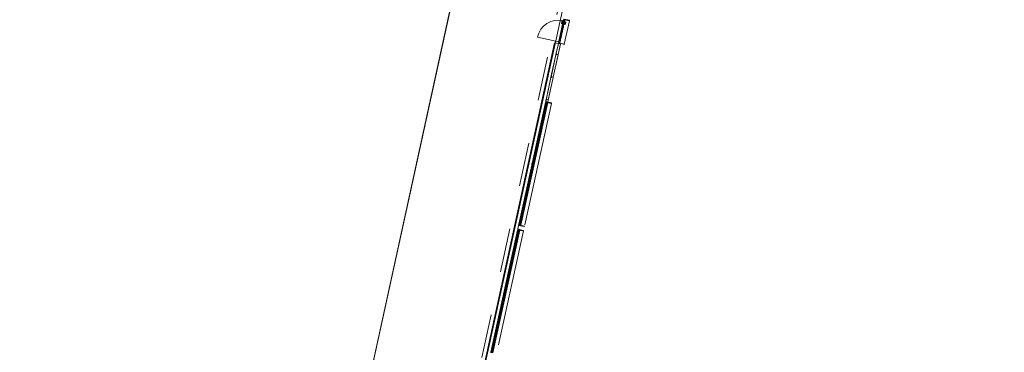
# Model space of a CAD drawing. Header units: metres. Extents: x 233012 to 233264, y 553571 to 554014.
# Tile 274 of 313: x 233070 to 233115, y 553969 to 553985. Entities that reach past the tile are written whole.
import ezdxf

# ---------------------------------------------------------------- set-up
doc = ezdxf.new("R2010")
doc.units = ezdxf.units.M
doc.linetypes.add('Dash', pattern=[0.00635, 0.003175, -0.003175])
doc.linetypes.add('NLCS-HIDDEN', pattern=[4, 2, -2])
for name, color, linetype, lineweight in [('A-N---NPP', 251, 'NLCS-HIDDEN', 9), ('A-NA23_vloer', 252, 'Continuous', 0), ('A-NL$1A_detailuitwerking', 252, 'Continuous', 5), ('A-NL$1B_3D-modellen_algemeen', 252, 'Continuous', 5), ('A-NL$1B_3D-modellen_algemeen-drsn', 252, 'Continuous', 5), ('A-NL21_buitenwanden', 252, 'Continuous', 5), ('A-NL23_vloeraanzicht', 252, 'Continuous', 5), ('A-NL30_deursparing', 252, 'Continuous', 5), ('A-NL30_wandopeningen', 252, 'Continuous', 5)]:
    doc.layers.add(name, color=color, linetype=linetype, lineweight=lineweight)

# ---------------------------------------------------------------- blocks, each defined once
blk = doc.blocks.new('NLRS_41_GM_TLB_zetwerk negge_gen_mie - b_160-6736902-01_Situatie')
at = {"layer": 'A-NL$1B_3D-modellen_algemeen-drsn'}
for p, q in [((-0.084, 0.015), (-0.105, 0.015)), ((-0.105, 0.015), (-0.105, 0.014)), ((-0.105, 0.014), (-0.085, 0.014)), ((-0.085, 0.014), (-0.085, 0)), ((-0.085, 0), (0.075, 0)), ((-0.084, 0.001), (-0.084, 0.015)), ((0.074, 0.001), (-0.084, 0.001)), ((0.074, 0.015), (0.074, 0.001)), ((0.095, 0.015), (0.074, 0.015)), ((0.075, 0), (0.075, 0.014)), ((0.075, 0.014), (0.095, 0.014)), ((0.095, 0.014), (0.095, 0.015))]:
    blk.add_line(p, q, dxfattribs=at)
blk = doc.blocks.new('NLRS_41_GM_WPB_waterslag_gen_mie - waterslag-5560876-01_Situatie')
at = {"layer": 'A-NL$1B_3D-modellen_algemeen'}
for p, q in [((-20.585, 0), (-20.57, 0)), ((-20.545, 0), (-14.825, 0)), ((-14.595, 0), (-8.875, 0)), ((-23.275, -0.099), (-23.275, -0.279)), ((23.275, -0.279), (-23.275, -0.279)), ((-14.825, -0.001), (-20.545, -0.001)), ((-8.875, -0.001), (-14.595, -0.001))]:
    blk.add_line(p, q, dxfattribs=at)
blk = doc.blocks.new('NLRS_31_WI_UN_samenstelling aluminium A1B1-SH_gen_mie - 1400x5770-3673787-01_Situatie')
at = {"layer": 'A-NL30_wandopeningen'}
for p, q in [((-2.817, 0), (-2.885, 0)), ((-2.885, 0), (-2.885, -0.01)), ((-2.844, 0), (2.844, 0)), ((-2.817, -0.004), (-2.817, 0)), ((-2.817, -0.004), (-2.817, 0)), ((-0.039, 0), (-0.039, -0.004)), ((0.039, 0), (-0.039, 0)), ((-0.039, 0), (-0.039, -0.004)), ((0.039, -0.004), (0.039, 0)), ((0.039, -0.004), (0.039, 0)), ((2.817, -0.004), (2.817, 0)), ((2.817, 0), (2.885, 0)), ((2.817, -0.004), (2.817, 0)), ((2.885, 0), (2.885, -0.01)), ((-2.885, -0.01), (-2.863, -0.01)), ((-2.863, -0.01), (-2.863, -0.062)), ((-2.863, -0.062), (-2.839, -0.062)), ((2.844, -0.062), (-2.844, -0.062)), ((-2.839, -0.004), (-2.817, -0.004)), ((-2.839, -0.062), (-2.839, -0.004)), ((-2.839, -0.004), (-2.817, -0.004)), ((-2.839, -0.034), (-2.819, -0.034)), ((-2.839, -0.062), (-2.839, -0.034)), ((-2.819, -0.062), (-2.839, -0.062)), ((-0.024, -0.007), (-2.832, -0.007)), ((-2.832, -0.007), (-2.832, -0.031)), ((-2.832, -0.031), (-0.024, -0.031)), ((-2.819, -0.034), (-2.819, -0.062)), ((-0.039, -0.004), (-0.017, -0.004)), ((-0.039, -0.004), (-0.017, -0.004)), ((-0.037, -0.034), (-0.037, -0.062)), ((-0.017, -0.034), (-0.037, -0.034)), ((-0.037, -0.062), (-0.017, -0.062)), ((-0.024, -0.031), (-0.024, -0.007)), ((-0.017, -0.004), (-0.017, -0.062)), ((-0.017, -0.062), (-0.017, -0.034)), ((-0.017, -0.062), (0.017, -0.062)), ((0.017, -0.004), (0.039, -0.004)), ((0.017, -0.004), (0.039, -0.004)), ((0.017, -0.062), (0.017, -0.004)), ((0.017, -0.034), (0.037, -0.034)), ((0.017, -0.062), (0.017, -0.034)), ((0.037, -0.062), (0.017, -0.062)), ((2.832, -0.007), (0.024, -0.007)), ((0.024, -0.007), (0.024, -0.031)), ((0.024, -0.031), (2.832, -0.031)), ((0.037, -0.034), (0.037, -0.062)), ((2.84, -0.004), (2.817, -0.004)), ((2.84, -0.004), (2.817, -0.004)), ((2.819, -0.034), (2.819, -0.062)), ((2.839, -0.034), (2.819, -0.034)), ((2.819, -0.062), (2.839, -0.062)), ((2.832, -0.031), (2.832, -0.007)), ((2.839, -0.062), (2.839, -0.034)), ((2.84, -0.062), (2.84, -0.004)), ((2.863, -0.062), (2.84, -0.062)), ((2.863, -0.01), (2.863, -0.062)), ((2.885, -0.01), (2.863, -0.01))]:
    blk.add_line(p, q, dxfattribs=at)
blk = doc.blocks.new('NLRS_21_GM_UN_spouwlat_gen_mie - stelkozijn multiplex_gen_bxh25x245-7386184-01_Situatie')
at = {"layer": 'A-NL$1B_3D-modellen_algemeen-drsn'}
for p, q in [((233092.98, 553974.973), (233092.976, 553974.951)), ((233093.208, 553974.923), (233092.98, 553974.973)), ((233093.021, 553974.938), (233093.203, 553974.898)), ((233093.214, 553974.896), (233093.224, 553974.894)), ((233093.23, 553974.918), (233093.22, 553974.92)), ((233093.224, 553974.894), (233093.23, 553974.918))]:
    blk.add_line(p, q, dxfattribs=at)
blk = doc.blocks.new('NLRS_21_GM_UN_spouwlat_gen_mie - stelkozijn multiplex_gen_bxh25x245-V722-01_Situatie')
at = {"layer": 'A-NL$1B_3D-modellen_algemeen'}
for p, q in [((233093.224, 553974.894), (233092.089, 553969.704)), ((233092.971, 553974.928), (233092.969, 553974.921)), ((233092.36, 553972.138), (233092.359, 553972.131)), ((233092.369, 553972.178), (233092.367, 553972.171)), ((233091.758, 553969.388), (233091.757, 553969.38))]:
    blk.add_line(p, q, dxfattribs=at)
blk = doc.blocks.new('NLRS_21_GM_UN_spouwlat_gen_mie - stelkozijn multiplex_gen_bxh25x245-V726-01_Situatie')
at = {"layer": 'A-NL$1B_3D-modellen_algemeen-drsn'}
for p, q in [((233094.252, 553980.785), (233094.248, 553980.764)), ((233094.501, 553980.731), (233094.252, 553980.785)), ((233094.293, 553980.751), (233094.496, 553980.706)), ((233094.496, 553980.706), (233094.501, 553980.731))]:
    blk.add_line(p, q, dxfattribs=at)
blk = doc.blocks.new('NLRS_21_GM_UN_spouwlat_gen_mie - stelkozijn multiplex_gen_bxh25x245-V727-01_Situatie')
at = {"layer": 'A-NL$1B_3D-modellen_algemeen-drsn'}
for p, q in [((233093.024, 553975.17), (233093.019, 553975.148)), ((233093.019, 553975.148), (233093.268, 553975.094)), ((233093.273, 553975.118), (233093.07, 553975.163)), ((233093.268, 553975.094), (233093.273, 553975.118))]:
    blk.add_line(p, q, dxfattribs=at)
blk = doc.blocks.new('NLRS_21_GM_UN_spouwlat_gen_mie - stelkozijn multiplex_gen_bxh25x245-V728-01_Situatie')
at = {"layer": 'A-NL$1B_3D-modellen_algemeen'}
for p, q in [((233094.496, 553980.706), (233093.284, 553975.169)), ((233094.243, 553980.741), (233094.241, 553980.733)), ((233093.632, 553977.95), (233093.631, 553977.943)), ((233093.641, 553977.99), (233093.639, 553977.983)), ((233093.03, 553975.2), (233093.029, 553975.193))]:
    blk.add_line(p, q, dxfattribs=at)
blk = doc.blocks.new('NLRS_31_WI_UN_samenstelling aluminium A1 deur-SH_gen_mie - voorbeeld 3_gen zwart-V741-01_Situatie')
at = {"layer": 'A-NL$1A_detailuitwerking'}
for q in [(-0.497, 0.994), (0.497, 0)]:
    blk.add_line((-0.497, 0), q, dxfattribs=at)
blk.add_arc((-0.497, 0), 0.994, 0, 90, dxfattribs=at)
at = {"layer": 'A-NL30_deursparing'}
for p, q in [((-0.403, 0), (-0.497, 0)), ((-0.497, 0), (-0.497, -0.004)), ((-0.403, 0), (-0.403, -0.004)), ((-0.403, -0.004), (-0.403, 0)), ((0.339, 0.045), (0.342, 0.058)), ((0.437, 0.045), (0.339, 0.045)), ((0.342, 0.058), (0.437, 0.058)), ((0.403, 0), (0.403, -0.004)), ((0.403, 0), (0.497, 0)), ((0.403, -0.004), (0.403, 0)), ((0.469, 0.005), (0.432, 0.005)), ((0.432, 0.005), (0.432, 0)), ((0.437, 0.058), (0.458, 0.048)), ((0.437, 0.045), (0.439, 0.045)), ((0.44, 0.005), (0.442, 0.04)), ((0.458, 0.048), (0.46, 0.005)), ((0.469, 0), (0.469, 0.005)), ((0.497, 0), (0.497, -0.004)), ((-0.523, -0.056), (-0.523, -0.062)), ((-0.51, -0.056), (-0.523, -0.056)), ((-0.51, -0.056), (-0.523, -0.056)), ((-0.523, -0.056), (-0.523, -0.062)), ((-0.523, -0.062), (-0.48, -0.062)), ((-0.51, -0.004), (-0.51, -0.056)), ((-0.494, -0.004), (-0.51, -0.004)), ((-0.485, -0.004), (-0.497, -0.004)), ((-0.497, -0.004), (-0.485, -0.004)), ((-0.494, -0.058), (-0.494, -0.004)), ((-0.482, -0.058), (-0.494, -0.058)), ((-0.48, -0.058), (-0.494, -0.058)), ((-0.485, -0.004), (-0.485, -0.054)), ((-0.485, -0.054), (-0.475, -0.054)), ((-0.482, -0.058), (-0.48, -0.058)), ((-0.48, -0.062), (-0.48, -0.058)), ((-0.475, -0.054), (-0.475, -0.062)), ((-0.475, -0.062), (-0.425, -0.062)), ((-0.403, -0.004), (-0.425, -0.004)), ((-0.425, -0.004), (-0.403, -0.004)), ((-0.425, -0.062), (-0.425, -0.004)), ((-0.405, -0.037), (-0.424, -0.037)), ((-0.424, -0.037), (-0.424, -0.062)), ((-0.424, -0.062), (-0.405, -0.062)), ((0.418, -0.007), (-0.418, -0.007)), ((-0.418, -0.007), (-0.418, -0.031)), ((-0.418, -0.031), (0.418, -0.031)), ((-0.405, -0.062), (-0.405, -0.037)), ((0.342, -0.12), (0.339, -0.107)), ((0.339, -0.107), (0.437, -0.107)), ((0.437, -0.12), (0.342, -0.12)), ((0.403, -0.004), (0.425, -0.004)), ((0.425, -0.004), (0.403, -0.004)), ((0.405, -0.037), (0.425, -0.037)), ((0.405, -0.062), (0.405, -0.037)), ((0.425, -0.062), (0.405, -0.062)), ((0.418, -0.031), (0.418, -0.007)), ((0.425, -0.062), (0.425, -0.004)), ((0.425, -0.037), (0.425, -0.062)), ((0.475, -0.062), (0.425, -0.062)), ((0.432, -0.062), (0.432, -0.067)), ((0.432, -0.067), (0.469, -0.067)), ((0.439, -0.107), (0.437, -0.107)), ((0.458, -0.11), (0.437, -0.12)), ((0.442, -0.102), (0.44, -0.067)), ((0.46, -0.067), (0.458, -0.11)), ((0.469, -0.067), (0.469, -0.062)), ((0.475, -0.054), (0.475, -0.062)), ((0.485, -0.054), (0.475, -0.054)), ((0.482, -0.058), (0.48, -0.058)), ((0.48, -0.058), (0.495, -0.058)), ((0.48, -0.062), (0.48, -0.058)), ((0.524, -0.062), (0.48, -0.062)), ((0.482, -0.058), (0.495, -0.058)), ((0.485, -0.004), (0.497, -0.004)), ((0.485, -0.004), (0.485, -0.054)), ((0.497, -0.004), (0.485, -0.004)), ((0.495, -0.004), (0.51, -0.004)), ((0.495, -0.058), (0.495, -0.004)), ((0.51, -0.004), (0.51, -0.056)), ((0.51, -0.056), (0.524, -0.056)), ((0.51, -0.056), (0.524, -0.056)), ((0.524, -0.056), (0.524, -0.062)), ((0.524, -0.056), (0.524, -0.062))]:
    blk.add_line(p, q, dxfattribs=at)
at = {"layer": 'A-NL30_deursparing', "flags": 128}
for points in [[(0.442, 0.04), (0.441, 0.042), (0.44, 0.043), (0.439, 0.045), (0.437, 0.045)], [(0.44, 0.043), (0.441, 0.042), (0.442, 0.04)], [(0.437, -0.107), (0.439, -0.107), (0.44, -0.105), (0.441, -0.104), (0.442, -0.102)], [(0.442, -0.102), (0.441, -0.104), (0.44, -0.105)]]:
    blk.add_lwpolyline(points, dxfattribs=at)
at = {"layer": 'A-NL30_wandopeningen'}
for p, q in [((-0.502, 0), (-0.57, 0)), ((-0.57, 0), (-0.57, -0.01)), ((-0.529, 0), (0.529, 0)), ((-0.502, 0), (-0.502, -0.004)), ((-0.502, -0.004), (-0.502, 0)), ((0.403, 0), (-0.403, 0)), ((0.443, 0), (0.49, 0)), ((0.502, 0), (0.502, -0.004)), ((0.502, 0), (0.57, 0)), ((0.502, -0.004), (0.502, 0)), ((0.57, 0), (0.57, -0.01)), ((-0.57, -0.01), (-0.548, -0.01)), ((-0.548, -0.01), (-0.548, -0.062)), ((-0.548, -0.062), (-0.524, -0.062)), ((0.529, -0.062), (-0.529, -0.062)), ((-0.502, -0.004), (-0.524, -0.004)), ((-0.524, -0.062), (-0.524, -0.004)), ((-0.524, -0.004), (-0.502, -0.004)), ((0.502, -0.004), (0.525, -0.004)), ((0.525, -0.004), (0.502, -0.004)), ((0.525, -0.062), (0.525, -0.004)), ((0.548, -0.062), (0.525, -0.062)), ((0.548, -0.01), (0.548, -0.062)), ((0.57, -0.01), (0.548, -0.01))]:
    blk.add_line(p, q, dxfattribs=at)
at = {"layer": 'A-NL30_wandopeningen', "linetype": 'Dash'}
for p, q in [((0.405, -0.062), (-0.405, -0.062)), ((0.483, -0.062), (0.512, -0.062))]:
    blk.add_line(p, q, dxfattribs=at)
blk = doc.blocks.new('NLRS_21_GM_UN_spouwlat_gen_mie - stelkozijn multiplex_gen_bxh25x245-V939-01_Situatie')
at = {"layer": 'A-NL$1B_3D-modellen_algemeen-drsn'}
for p, q in [((233095.075, 553984.546), (233095.071, 553984.525)), ((233095.324, 553984.492), (233095.075, 553984.546)), ((233095.116, 553984.512), (233095.319, 553984.467)), ((233095.319, 553984.467), (233095.324, 553984.492))]:
    blk.add_line(p, q, dxfattribs=at)
blk = doc.blocks.new('NLRS_21_GM_UN_spouwlat_gen_mie - stelkozijn multiplex_gen_bxh25x245-V940-01_Situatie')
at = {"layer": 'A-NL$1B_3D-modellen_algemeen-drsn'}
for p, q in [((233094.836, 553983.454), (233094.832, 553983.432)), ((233094.832, 553983.432), (233094.915, 553983.414)), ((233095.086, 553983.402), (233094.883, 553983.447)), ((233095.064, 553983.382), (233095.081, 553983.378)), ((233095.081, 553983.378), (233095.086, 553983.402))]:
    blk.add_line(p, q, dxfattribs=at)
blk = doc.blocks.new('NLRS_21_GM_UN_spouwlat_gen_mie - stelkozijn multiplex_gen_bxh25x245-6694329-01_Situatie')
at = {"layer": 'A-NL$1B_3D-modellen_algemeen'}
for p, q in [((233134.924, 553688.673), (233134.939, 553688.67)), ((233134.953, 553688.667), (233134.962, 553688.665)), ((233134.958, 553688.927), (233136.023, 553688.694)), ((233135.021, 553688.652), (233135.028, 553688.651)), ((233135.845, 553688.472), (233135.851, 553688.471)), ((233135.91, 553688.458), (233135.919, 553688.456)), ((233135.934, 553688.452), (233135.949, 553688.449))]:
    blk.add_line(p, q, dxfattribs=at)

msp = doc.modelspace()

# ---------------------------------------------------------------- linework, layer by layer
at = {"layer": 'A-N---NPP', "flags": 128}
msp.add_lwpolyline([(233208.526, 553888.618), (233228.609, 553980.395), (233099.954, 554008.548), (233025.404, 553667.867), (233154.055, 553639.689), (233189.361, 553801.036), (233206.475, 553797.378), (233225.622, 553884.877)], close=True, dxfattribs=at)
at = {"layer": 'A-NA23_vloer', "flags": 128}
msp.add_lwpolyline([(233189.73, 553676.511), (233188.662, 553671.627), (233028.961, 553706.574), (233096.334, 554014.459), (233264.258, 553977.712), (233263.934, 553967.325), (233258.935, 553967.43), (233259.131, 553973.716), (233100.149, 554008.505), (233034.914, 553710.389), (233189.73, 553676.511)], dxfattribs=at)
at = {"layer": 'A-NL$1B_3D-modellen_algemeen-drsn'}
for p, q in [((233094.816, 553983.431), (233094.706, 553982.93)), ((233094.708, 553982.934), (233094.817, 553983.431)), ((233094.807, 553982.929), (233094.913, 553983.41)), ((233094.808, 553982.929), (233094.901, 553983.353)), ((233094.913, 553983.41), (233094.817, 553983.431)), ((233094.705, 553982.924), (233094.48, 553981.894)), ((233094.482, 553981.898), (233094.705, 553982.92)), ((233094.807, 553982.925), (233094.581, 553981.893)), ((233094.582, 553981.893), (233094.808, 553982.924)), ((233094.724, 553982.924), (233094.705, 553982.924)), ((233094.725, 553982.923), (233094.709, 553982.923)), ((233094.717, 553982.929), (233094.721, 553982.945)), ((233094.718, 553982.928), (233094.722, 553982.945)), ((233094.729, 553982.968), (233094.725, 553982.951)), ((233094.726, 553982.95), (233094.73, 553982.968)), ((233094.729, 553982.962), (233094.727, 553982.952)), ((233094.731, 553982.945), (233094.727, 553982.926)), ((233094.728, 553982.951), (233094.73, 553982.962)), ((233094.732, 553982.945), (233094.728, 553982.926)), ((233094.739, 553982.966), (233094.737, 553982.953)), ((233094.8, 553982.938), (233094.737, 553982.952)), ((233094.74, 553982.966), (233094.738, 553982.953)), ((233094.739, 553982.951), (233094.799, 553982.938)), ((233094.805, 553982.942), (233094.805, 553982.929)), ((233094.806, 553982.942), (233094.806, 553982.929)), ((233094.498, 553981.915), (233094.502, 553981.932)), ((233094.499, 553981.915), (233094.503, 553981.932)), ((233094.503, 553981.927), (233094.5, 553981.916)), ((233094.501, 553981.916), (233094.504, 553981.927)), ((233094.512, 553981.93), (233094.511, 553981.918)), ((233094.513, 553981.93), (233094.512, 553981.917)), ((233094.478, 553981.888), (233094.253, 553980.859)), ((233094.255, 553980.863), (233094.479, 553981.884)), ((233094.354, 553980.858), (233094.58, 553981.889)), ((233094.371, 553980.928), (233094.581, 553981.889)), ((233094.498, 553981.889), (233094.478, 553981.888)), ((233094.482, 553981.887), (233094.498, 553981.888)), ((233094.49, 553981.893), (233094.494, 553981.91)), ((233094.491, 553981.893), (233094.495, 553981.909)), ((233094.504, 553981.909), (233094.5, 553981.891)), ((233094.501, 553981.89), (233094.505, 553981.909)), ((233094.574, 553981.902), (233094.51, 553981.916)), ((233094.512, 553981.916), (233094.572, 553981.903)), ((233094.579, 553981.906), (233094.578, 553981.894)), ((233094.58, 553981.906), (233094.579, 553981.894)), ((233094.252, 553980.853), (233094.238, 553980.788)), ((233094.239, 553980.788), (233094.252, 553980.849)), ((233094.248, 553980.786), (233094.334, 553980.767)), ((233094.271, 553980.853), (233094.252, 553980.853)), ((233094.271, 553980.852), (233094.256, 553980.852)), ((233094.264, 553980.858), (233094.267, 553980.874)), ((233094.265, 553980.857), (233094.268, 553980.874)), ((233094.275, 553980.897), (233094.272, 553980.88)), ((233094.273, 553980.879), (233094.276, 553980.897)), ((233094.276, 553980.891), (233094.274, 553980.881)), ((233094.278, 553980.874), (233094.274, 553980.855)), ((233094.275, 553980.88), (233094.277, 553980.891)), ((233094.279, 553980.874), (233094.275, 553980.855)), ((233094.347, 553980.867), (233094.283, 553980.881)), ((233094.286, 553980.895), (233094.284, 553980.882)), ((233094.287, 553980.895), (233094.285, 553980.882)), ((233094.286, 553980.88), (233094.346, 553980.867)), ((233094.353, 553980.854), (233094.334, 553980.767)), ((233094.335, 553980.767), (233094.339, 553980.782)), ((233094.352, 553980.871), (233094.352, 553980.858)), ((233094.353, 553980.871), (233094.353, 553980.858))]:
    msp.add_line(p, q, dxfattribs=at)
for centre, major_axis, start_param, end_param in [((233094.709, 553982.919), (0.00298, 0.00267), 0.931354, 2.19532), ((233094.709, 553982.919), (0.00203, -0.00344), 2.699863, 3.963829), ((233094.712, 553982.933), (-0.00118, 0.00403), 1.070382, 2.377789), ((233094.712, 553982.933), (0.001, 0.00408), 1.594776, 2.902183), ((233094.715, 553982.929), (0.00025, 0.00319), 2.741307, 4.575493), ((233094.715, 553982.929), (-0.00068, 0.00209), 2.348608, 4.182794), ((233094.715, 553982.929), (-0.00138, 0.00171), 1.98509, 3.819275), ((233094.724, 553982.944), (0.00309, 0.00164), 1.879876, 2.438732), ((233094.724, 553982.944), (0.00246, 0.00249), 1.576352, 2.135208), ((233094.724, 553982.944), (-0.00249, 0.00027), 5.616613, 6.17547), ((233094.723, 553982.951), (-0.00195, 0.00103), 2.853147, 3.412003), ((233094.723, 553982.951), (-0.00138, 0.00171), 3.260419, 3.819275), ((233094.724, 553982.927), (0.00225, 0.00108), 4.29038, 5.620278), ((233094.723, 553982.951), (-0.00204, 0.00246), 3.245846, 3.804702), ((233094.724, 553982.927), (0.00143, -0.0032), 5.888446, 7.218344), ((233094.724, 553982.927), (0.00275, 0.00217), 4.069193, 5.39909), ((233094.73, 553982.951), (0.00316, 0.00052), 2.764345, 4.299093), ((233094.73, 553982.951), (0.00218, 0.00029), 2.796726, 4.331349), ((233094.73, 553982.951), (0.0022, -0.00005), 2.951707, 4.48633), ((233094.732, 553982.967), (0.00304, 0.00173), 0.838558, 2.409354), ((233094.732, 553982.967), (0.00304, 0.00173), 0.838558, 2.409354), ((233094.732, 553982.962), (0.00306, 0.00094), 1.055608, 2.626404), ((233094.729, 553982.945), (0.00138, 0.00322), 4.902642, 6.438001), ((233094.729, 553982.945), (0.00212, -0.00278), 0.704419, 2.239778), ((233094.729, 553982.945), (-0.0004, -0.00247), 1.517566, 3.052924), ((233094.732, 553982.967), (0.00248, 0.00031), 1.231257, 2.802053), ((233094.732, 553982.962), (0.00219, 0.00023), 1.249046, 2.819842), ((233094.732, 553982.962), (0.00219, 0.00023), 1.249046, 2.819842), ((233094.734, 553982.961), (0.00131, 0.00177), 5.221733, 6.705263), ((233094.734, 553982.961), (0.00072, 0.00208), 4.916898, 6.400428), ((233094.734, 553982.961), (0.00246, -0.00204), 0.564994, 2.048524), ((233094.739, 553982.953), (0.00077, 0.00341), 1.664264, 2.402198), ((233094.739, 553982.953), (0.0035, -0.00012), 3.048082, 3.786017), ((233094.739, 553982.953), (0.00199, 0.00152), 2.360264, 3.114134), ((233094.737, 553982.966), (0.0025, 0.00245), 5.37864, 6.86217), ((233094.737, 553982.966), (0.00195, 0.00157), 5.477338, 6.960868), ((233094.737, 553982.966), (0.00222, 0.0027), 5.27283, 6.75636), ((233094.739, 553982.953), (-0.00125, 0.00108), 0.582166, 2.065696), ((233094.739, 553982.953), (-0.000502, 0.000413), 0.560441, 2.043971), ((233094.739, 553982.953), (-0.000627, 0.000172), 0.140426, 1.623956), ((233094.799, 553982.939), (0.000108, 0.000994), 3.033877, 4.604674), ((233094.8, 553982.939), (0.000884, -0.000467), 4.982599, 6.553395), ((233094.803, 553982.942), (-0.00125, 0.00155), 5.291786, 6.960374), ((233094.803, 553982.941), (0.00031, 0.00126), 4.933576, 7.877773), ((233094.805, 553982.929), (0.0027, -0.0013), 2.472128, 4.943664), ((233094.805, 553982.929), (0.00299, -0.00023), 2.099436, 4.570971), ((233094.803, 553982.942), (-0.00192, 0.00057), 3.413931, 4.885663), ((233094.803, 553982.941), (0.000034, -0.000291), 1.43767, 4.381867), ((233094.803, 553982.941), (0.000102, -0.000275), 1.198998, 4.143195), ((233094.805, 553982.929), (0.00199, -0.00017), 2.107302, 4.578591), ((233094.803, 553982.932), (0.000994, -0.000113), 5.278694, 6.377924), ((233094.807, 553982.929), (0.00038, 0.00176), 1.896953, 4.541431), ((233094.807, 553982.929), (-0.00025, 0.00076), 1.429502, 3.923564), ((233094.807, 553982.929), (0.000571, 0.00056), 2.543407, 5.037469), ((233094.806, 553982.925), (0.00145, 0.00138), 5.307534, 6.87833), ((233094.806, 553982.925), (0.000016, -0.001), 1.338972, 2.909768), ((233094.806, 553982.925), (0.000016, -0.001), 1.338972, 2.909768), ((233094.506, 553981.932), (0.00116, 0.0033), 0.122489, 1.693286), ((233094.506, 553981.932), (0.00116, 0.0033), 0.122489, 1.693286), ((233094.506, 553981.932), (0.00192, 0.0016), 0.662909, 2.233706), ((233094.506, 553981.926), (-0.00309, 0.00085), 4.765549, 6.336345), ((233094.506, 553981.926), (0.00198, 0.00095), 0.909507, 2.480303), ((233094.506, 553981.926), (0.00198, 0.00095), 0.909507, 2.480303), ((233094.507, 553981.926), (0.00112, 0.003), 4.942308, 6.425838), ((233094.507, 553981.926), (0.00064, 0.0021), 4.880131, 6.363661), ((233094.507, 553981.926), (-0.00219, 0.00024), 3.121144, 4.604674), ((233094.51, 553981.931), (-0.00014, -0.0035), 1.481303, 2.964833), ((233094.51, 553981.931), (0.00145, 0.00319), 5.011082, 6.494612), ((233094.51, 553981.931), (0.00137, 0.00209), 5.162977, 6.646507), ((233094.482, 553981.883), (0.004, 0.00018), 1.616496, 2.880462), ((233094.482, 553981.883), (-0.00389, 0.00091), 5.033994, 6.297959), ((233094.486, 553981.897), (0.0042, 0.00007), 2.909966, 4.217373), ((233094.486, 553981.897), (0.00345, -0.0024), 3.534291, 4.841698), ((233094.488, 553981.894), (0.00151, -0.00282), 5.313654, 7.14784), ((233094.488, 553981.894), (0.0017, -0.0014), 4.924274, 6.758459), ((233094.488, 553981.894), (0.00081, -0.00205), 5.42827, 7.262456), ((233094.497, 553981.909), (0.00188, -0.00295), 3.371735, 3.930592), ((233094.497, 553981.909), (-0.00016, -0.0035), 3.985195, 4.544052), ((233094.497, 553981.909), (0.00108, -0.00225), 3.490623, 4.04948), ((233094.496, 553981.916), (0.00315, -0.00056), 5.686243, 6.2451), ((233094.496, 553981.916), (0.00189, -0.00113), 6.046079, 6.604935), ((233094.496, 553981.916), (0.00144, -0.00166), 0.083893, 0.64275), ((233094.498, 553981.891), (0.0012, 0.00219), 3.667475, 4.997373), ((233094.498, 553981.891), (0.00215, 0.00276), 3.82835, 5.158248), ((233094.498, 553981.891), (0.00244, 0.00251), 3.939725, 5.269623), ((233094.503, 553981.915), (0.00249, 0.00201), 2.248784, 3.783532), ((233094.503, 553981.915), (0.00024, 0.00219), 1.463449, 2.998071), ((233094.503, 553981.915), (-0.00206, 0.00077), 0.142563, 1.677186), ((233094.502, 553981.91), (0.0022, 0.00272), 5.175967, 6.711325), ((233094.502, 553981.91), (0.00347, 0.00043), 5.943646, 7.479005), ((233094.502, 553981.91), (-0.00183, 0.0017), 3.676119, 5.211478), ((233094.512, 553981.918), (0.00203, 0.00285), 2.062295, 2.800229), ((233094.512, 553981.918), (0.00092, 0.00338), 1.70916, 2.447094), ((233094.512, 553981.918), (0.00209, 0.00138), 2.430366, 3.184235), ((233094.512, 553981.917), (0.00061, -0.00153), 4.202447, 5.685977), ((233094.512, 553981.917), (0.000586, -0.000281), 3.460683, 4.944212), ((233094.512, 553981.917), (0.000142, -0.000634), 4.363322, 5.846852), ((233094.573, 553981.903), (0.000794, -0.000608), 5.150418, 6.721214), ((233094.576, 553981.906), (0.00069, 0.00186), 0.040866, 1.709453), ((233094.574, 553981.903), (-0.000789, 0.000614), 2.016655, 3.587452), ((233094.577, 553981.906), (0.00106, 0.00075), 5.649645, 8.593842), ((233094.578, 553981.894), (-0.00174, 0.00244), 6.117252, 8.588787), ((233094.578, 553981.894), (-0.003, 0.00011), 5.203235, 7.67477), ((233094.577, 553981.906), (-0.000126, 0.000265), 4.248495, 7.192692), ((233094.577, 553981.906), (-0.000257, 0.000141), 3.623972, 6.568169), ((233094.578, 553981.894), (-0.00125, 0.00156), 6.059704, 8.530993), ((233094.577, 553981.906), (0.00045, -0.00195), 1.326327, 2.798059), ((233094.577, 553981.896), (-0.001, 0.000005), 2.029386, 3.128616), ((233094.58, 553981.894), (0.00164, 0.00075), 2.825219, 5.469697), ((233094.58, 553981.894), (0.000791, -0.000117), 3.465414, 5.959476), ((233094.58, 553981.894), (0.000584, 0.000547), 2.566065, 5.060127), ((233094.579, 553981.889), (-0.00199, 0.00022), 3.033877, 4.604674), ((233094.579, 553981.889), (-0.000124, 0.000992), 4.37285, 5.943646), ((233094.579, 553981.889), (-0.000124, 0.000992), 4.37285, 5.943646), ((233094.256, 553980.848), (-0.00393, 0.00074), 4.989913, 6.253878), ((233094.256, 553980.848), (-0.00251, 0.00312), 5.696902, 6.960868), ((233094.259, 553980.862), (-0.00181, 0.00379), 0.909507, 2.216914), ((233094.259, 553980.862), (-0.00218, 0.00359), 0.809378, 2.116784), ((233094.262, 553980.858), (-0.00049, 0.00316), 2.509483, 4.343669), ((233094.262, 553980.858), (-0.00022, 0.00219), 2.564812, 4.398998), ((233094.262, 553980.858), (-0.00214, 0.0005), 1.322181, 3.156367), ((233094.271, 553980.873), (0.00273, 0.00219), 1.689623, 2.248479), ((233094.271, 553980.873), (0.00171, 0.00306), 1.306142, 1.864999), ((233094.271, 553980.873), (-0.00124, 0.00217), 0.279702, 0.838558), ((233094.27, 553980.88), (0.00203, 0.00085), 5.110644, 5.6695), ((233094.27, 553980.88), (-0.00204, 0.00081), 2.745231, 3.304087), ((233094.271, 553980.856), (-0.00348, 0.00038), 1.703979, 3.033877), ((233094.271, 553980.856), (0.00195, 0.00157), 4.060174, 5.390072), ((233094.271, 553980.856), (0.00306, 0.00169), 4.233726, 5.563624), ((233094.27, 553980.88), (0.00246, 0.00204), 4.816642, 5.375499), ((233094.277, 553980.88), (0.00249, 0.00201), 2.248784, 3.783532), ((233094.277, 553980.88), (0.00081, 0.00205), 1.733659, 3.268281), ((233094.277, 553980.88), (-0.00091, 0.002), 0.927962, 2.462584), ((233094.279, 553980.896), (0.00347, 0.00043), 1.231257, 2.802053), ((233094.279, 553980.896), (0.00347, 0.00043), 1.231257, 2.802053), ((233094.279, 553980.896), (-0.00249, 0.00027), 4.604674, 6.17547), ((233094.279, 553980.891), (-0.00281, 0.00154), 4.997373, 6.568169), ((233094.275, 553980.874), (0.0022, 0.00272), 5.175967, 6.711325), ((233094.275, 553980.874), (0.00066, 0.00344), 4.687248, 6.222607), ((233094.275, 553980.874), (0.00241, 0.00066), 5.80049, 7.335848), ((233094.279, 553980.891), (0.00171, 0.00138), 0.677683, 2.248479), ((233094.279, 553980.891), (0.00171, 0.00138), 0.677683, 2.248479), ((233094.281, 553980.89), (0.00014, 0.0022), 4.648307, 6.131837), ((233094.281, 553980.89), (0.00095, 0.00199), 5.029311, 6.51284), ((233094.281, 553980.89), (0.00052, 0.00316), 4.747005, 6.230535), ((233094.285, 553980.882), (-0.00157, 0.00313), 0.976872, 1.714806), ((233094.285, 553980.882), (-0.00314, 0.00154), 0.328617, 1.066551), ((233094.285, 553980.882), (-0.00146, 0.00203), 0.819655, 1.573524), ((233094.283, 553980.895), (-0.00348, 0.00038), 3.121144, 4.604674), ((233094.283, 553980.895), (-0.0021, 0.00135), 3.584791, 5.068321), ((233094.283, 553980.895), (-0.00209, 0.00281), 3.945483, 5.429013), ((233094.286, 553980.882), (0.00073, 0.00148), 1.899413, 3.382943), ((233094.286, 553980.882), (0.000145, 0.000634), 1.66759, 3.151119), ((233094.286, 553980.882), (-0.000646, 0.00007), 6.262737, 7.746266), ((233094.346, 553980.868), (-0.00092, 0.000391), 1.757082, 3.327879), ((233094.347, 553980.868), (-0.000877, 0.00048), 1.85578, 3.426576), ((233094.35, 553980.871), (-0.00111, 0.00165), 5.374361, 7.042948), ((233094.351, 553980.858), (-0.00067, 0.00292), 0.226765, 2.698301), ((233094.351, 553980.858), (0.00251, 0.00164), 1.44589, 3.917425), ((233094.35, 553980.87), (0.00051, 0.00119), 5.09607, 8.040268), ((233094.351, 553980.858), (0.00156, 0.00125), 1.347315, 3.818604), ((233094.35, 553980.871), (-0.00169, 0.00107), 3.688205, 5.159938), ((233094.35, 553980.87), (-0.000218, 0.000196), 3.855796, 6.799993), ((233094.35, 553980.87), (-0.000129, 0.000263), 4.239724, 7.183921), ((233094.354, 553980.858), (0.00059, 0.0017), 2.019442, 4.663921), ((233094.354, 553980.858), (-0.000161, 0.000784), 1.545048, 4.039109), ((233094.354, 553980.858), (0.000287, 0.000747), 2.114188, 4.60825), ((233094.352, 553980.854), (-0.00175, 0.00096), 3.426576, 4.997373), ((233094.352, 553980.854), (-0.000627, 0.000779), 3.819275, 5.390072), ((233094.352, 553980.854), (-0.000627, 0.000779), 3.819275, 5.390072)]:
    msp.add_ellipse(centre, major_axis=major_axis, ratio=1, start_param=start_param, end_param=end_param, dxfattribs=at)
at = {"layer": 'A-NL21_buitenwanden'}
for p, q in [((233093.003, 553975.147), (233092.967, 553974.981)), ((233092.967, 553974.981), (233093.065, 553974.959)), ((233093.101, 553975.125), (233093.003, 553975.147)), ((233093.099, 553975.116), (233093.101, 553975.125))]:
    msp.add_line(p, q, dxfattribs=at)
at = {"layer": 'A-NL23_vloeraanzicht'}
msp.add_line((233028.961, 553706.574), (233096.334, 554014.459), dxfattribs=at)

# ---------------------------------------------------------------- block references
at = {"layer": 'A-NL$1B_3D-modellen_algemeen'}
for name, p, rotation in [('NLRS_21_GM_UN_spouwlat_gen_mie - stelkozijn multiplex_gen_bxh25x245-6694329-01_Situatie', (-320593.608, 787119.425), 270.0000000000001), ('NLRS_41_GM_WPB_waterslag_gen_mie - waterslag-5560876-01_Situatie', (233089.938, 553960.672), 257.6567290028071), ('NLRS_41_GM_TLB_zetwerk negge_gen_mie - b_160-6736902-01_Situatie', (233092.984, 553975.059), 257.6567290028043)]:
    msp.add_blockref(name, p, dxfattribs=dict(at, rotation=rotation))
for name in ['NLRS_21_GM_UN_spouwlat_gen_mie - stelkozijn multiplex_gen_bxh25x245-V939-01_Situatie', 'NLRS_21_GM_UN_spouwlat_gen_mie - stelkozijn multiplex_gen_bxh25x245-V940-01_Situatie', 'NLRS_21_GM_UN_spouwlat_gen_mie - stelkozijn multiplex_gen_bxh25x245-V728-01_Situatie', 'NLRS_21_GM_UN_spouwlat_gen_mie - stelkozijn multiplex_gen_bxh25x245-V726-01_Situatie', 'NLRS_21_GM_UN_spouwlat_gen_mie - stelkozijn multiplex_gen_bxh25x245-V722-01_Situatie', 'NLRS_21_GM_UN_spouwlat_gen_mie - stelkozijn multiplex_gen_bxh25x245-7386184-01_Situatie', 'NLRS_21_GM_UN_spouwlat_gen_mie - stelkozijn multiplex_gen_bxh25x245-V727-01_Situatie']:
    msp.add_blockref(name, (0, 0), dxfattribs=at)
at = {"layer": 'A-NL30_wandopeningen'}
for name, p, rotation in [('NLRS_31_WI_UN_samenstelling aluminium A1 deur-SH_gen_mie - voorbeeld 3_gen zwart-V741-01_Situatie', (233094.939, 553983.992), 77.6567290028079), ('NLRS_31_WI_UN_samenstelling aluminium A1B1-SH_gen_mie - 1400x5770-3673787-01_Situatie', (233093.621, 553977.97), 77.65672900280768), ('NLRS_31_WI_UN_samenstelling aluminium A1B1-SH_gen_mie - 1400x5770-3673787-01_Situatie', (233092.349, 553972.158), 77.65672900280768)]:
    msp.add_blockref(name, p, dxfattribs=dict(at, rotation=rotation))

doc.saveas('drawing.dxf')
